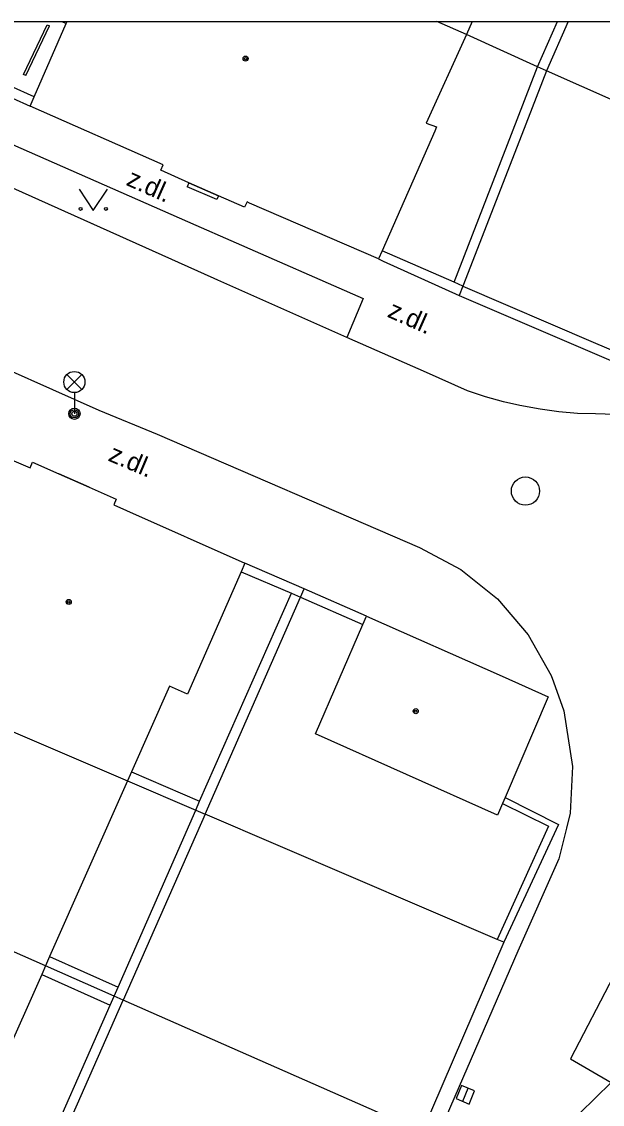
# Model space of a CAD drawing. Extents: x -596024 to -594475, y -1163820 to -1161957.
# Drawn here: x -595789.83 to -595769.25, y -1161995.26 to -1161956.88 of the extents above; entities that cross this region are included whole.
import ezdxf

# ---------------------------------------------------------------- set-up
doc = ezdxf.new("R2010")
doc.units = 0
for name, color, linetype in [('Level 10', 7, 'Continuous'), ('Level 11', 7, 'Continuous'), ('Level 24', 7, 'Continuous'), ('Level 27', 7, 'Continuous'), ('Level 33', 7, 'Continuous'), ('Level 36', 7, 'Continuous'), ('Level 39', 7, 'Continuous'), ('Level 40', 7, 'Continuous'), ('Level 5', 7, 'Continuous'), ('Level 6', 7, 'Continuous'), ('Level 7', 7, 'Continuous'), ('Vrstva 63', 7, 'Continuous')]:
    doc.layers.add(name, color=color, linetype=linetype)

msp = doc.modelspace()

# ---------------------------------------------------------------- linework, layer by layer
at = {"layer": 'Level 10'}
for points in [[(-595778.3, -1161968.07), (-595782.87, -1161966.04), (-595783, -1161965.98), (-595791.65, -1161962.11), (-595794.13, -1161961)], [(-595762.24, -1161966.6), (-595762.83, -1161967.41), (-595763.51, -1161968.15), (-595764.26, -1161968.82), (-595764.62, -1161969.09), (-595765.07, -1161969.4), (-595765.26, -1161969.51), (-595765.94, -1161969.89), (-595766.86, -1161970.3), (-595767.82, -1161970.6), (-595768.8, -1161970.8), (-595769.487, -1161970.784), (-595770.13, -1161970.77), (-595770.79, -1161970.71), (-595771.45, -1161970.62), (-595772.17, -1161970.49), (-595772.75, -1161970.36), (-595773.39, -1161970.18), (-595774.02, -1161969.97)], [(-595793.8, -1161967.77), (-595793.74, -1161967.69), (-595793.68, -1161967.72), (-595787.1, -1161970.65)], [(-595774.02, -1161969.97), (-595775.48, -1161969.32), (-595778.3, -1161968.07)], [(-595787.1, -1161970.65), (-595785.026, -1161971.499), (-595775.73, -1161975.52)], [(-595775.73, -1161975.52), (-595774.26, -1161976.3), (-595772.96, -1161977.34), (-595771.88, -1161978.61), (-595771.06, -1161980.06), (-595770.979, -1161980.285), (-595770.61, -1161981.31), (-595770.3, -1161983.28), (-595770.39, -1161984.94), (-595770.52, -1161985.47), (-595770.79, -1161986.56)], [(-595770.79, -1161986.56), (-595772.24, -1161989.83), (-595779.32, -1162006.16), (-595780.56, -1162009.01), (-595812.12, -1162081.69)], [(-595770.04, -1161995.57), (-595768.93, -1161994.48)]]:
    msp.add_lwpolyline(points, dxfattribs=at)
at = {"layer": 'Level 11'}
for p, q in [((-595771.54, -1161958.48), (-595770.832, -1161956.88)), ((-595770.451, -1161956.88), (-595771.22, -1161958.62))]:
    msp.add_line(p, q, dxfattribs=at)
for points in [[(-595774.5, -1161966.12), (-595772.464, -1161960.865), (-595771.54, -1161958.48)], [(-595771.22, -1161958.62), (-595772.098, -1161960.878), (-595774.19, -1161966.26)], [(-595790.76, -1161960.98), (-595783.65, -1161964.09)], [(-595783.9, -1161962.59), (-595783.96, -1161962.73)], [(-595782.91, -1161963.18), (-595783.96, -1161962.73)], [(-595782.85, -1161963.05), (-595782.91, -1161963.18)], [(-595783.65, -1161964.09), (-595782.411, -1161964.642), (-595777.72, -1161966.69), (-595778.3, -1161968.07)], [(-595774.19, -1161966.26), (-595774.32, -1161966.59)], [(-595783.52, -1161984.51), (-595780.27, -1161977.14)], [(-595779.95, -1161977.28), (-595779.82, -1161976.98)], [(-595783.33, -1161984.97), (-595779.95, -1161977.28)], [(-595785.94, -1161983.47), (-595783.52, -1161984.51)], [(-595786.08, -1161983.79), (-595783.66, -1161984.83)], [(-595786.41, -1161991.1), (-595783.66, -1161984.83)], [(-595783.66, -1161984.83), (-595783.52, -1161984.51)], [(-595783.66, -1161984.83), (-595783.33, -1161984.97)], [(-595783.33, -1161984.97), (-595786.23, -1161991.56)], [(-595772.97, -1161989.41), (-595783.33, -1161984.97)], [(-595764.12, -1161985.41), (-595766.84, -1161991.56), (-595768.85, -1161990.72), (-595770.37, -1161993.64), (-595768.93, -1161994.48)], [(-595772.74, -1161989.51), (-595772.97, -1161989.41)], [(-595788.84, -1161990.02), (-595786.41, -1161991.1)], [(-595786.55, -1161991.42), (-595788.99, -1161990.35)], [(-595789.12, -1161990.65), (-595786.69, -1161991.74)], [(-595786.55, -1161991.42), (-595786.41, -1161991.1)], [(-595789.4, -1161997.89), (-595786.69, -1161991.74)], [(-595789.08, -1161998.03), (-595786.23, -1161991.56)], [(-595786.69, -1161991.74), (-595786.55, -1161991.42)], [(-595786.23, -1161991.56), (-595786.55, -1161991.42)], [(-595775.63, -1161996.23), (-595786.23, -1161991.56)]]:
    msp.add_lwpolyline(points, dxfattribs=at)
at = {"layer": 'Level 24'}
for points in [[(-595789.77, -1161958.75), (-595788.93, -1161956.99)], [(-595789.68, -1161958.79), (-595788.84, -1161957.03)], [(-595788.93, -1161956.99), (-595788.84, -1161957.03)], [(-595789.68, -1161958.79), (-595789.77, -1161958.75)]]:
    msp.add_lwpolyline(points, dxfattribs=at)
at = {"layer": 'Level 27'}
msp.add_line((-595774.195, -1161995.151), (-595774.005, -1161994.689), dxfattribs=at)
msp.add_lwpolyline([(-595773.964, -1161995.246), (-595773.774, -1161994.784), (-595774.236, -1161994.594), (-595774.426, -1161995.056)], close=True, dxfattribs=at)
msp.add_circle((-595771.97, -1161973.52), 0.5, dxfattribs=at)
at = {"layer": 'Level 33'}
for p, q in [((-595788.225, -1161969.92), (-595787.695, -1161969.39)), ((-595788.225, -1161969.39), (-595787.695, -1161969.92)), ((-595787.96, -1161970.03), (-595787.96, -1161970.78))]:
    msp.add_line(p, q, dxfattribs=at)
for centre, radius in [((-595787.96, -1161969.655), 0.375), ((-595787.96, -1161970.78), 0.2), ((-595787.96, -1161970.78), 0.145), ((-595787.96, -1161970.78), 0.0876)]:
    msp.add_circle(centre, radius, dxfattribs=at)
at = {"layer": 'Level 36'}
msp.add_lwpolyline([(-595787.79, -1161962.82), (-595787.29, -1161963.57), (-595786.79, -1161962.82)], dxfattribs=at)
for centre in [(-595787.74, -1161963.52), (-595786.841, -1161963.52)]:
    msp.add_circle(centre, 0.05, dxfattribs=at)
at = {"layer": 'Level 39'}
for centre, radius in [((-595781.89, -1161958.19), 0.09), ((-595781.89, -1161958.19), 0.0398), ((-595788.16, -1161977.45), 0.09), ((-595788.16, -1161977.45), 0.0398), ((-595775.86, -1161981.32), 0.09), ((-595775.86, -1161981.32), 0.0398)]:
    msp.add_circle(centre, radius, dxfattribs=at)
at = {"layer": 'Level 5'}
for p, q in [((-595788.25, -1161956.95), (-595788.219, -1161956.88)), ((-595774.06, -1161957.33), (-595775.116, -1161956.88)), ((-595773.856, -1161956.88), (-595774.06, -1161957.33))]:
    msp.add_line(p, q, dxfattribs=at)
for points in [[(-595789.39, -1161959.54), (-595788.25, -1161956.95)], [(-595774.06, -1161957.33), (-595775.49, -1161960.48)], [(-595789.53, -1161959.87), (-595789.39, -1161959.54)], [(-595784.81, -1161961.96), (-595789.53, -1161959.87)], [(-595775.12, -1161960.61), (-595775.18, -1161960.76), (-595777.05, -1161965)], [(-595775.49, -1161960.48), (-595775.12, -1161960.61)], [(-595784.9, -1161962.15), (-595784.81, -1161961.96)], [(-595781.93, -1161963.46), (-595782.85, -1161963.05), (-595783.9, -1161962.59), (-595784.9, -1161962.15)], [(-595781.84, -1161963.27), (-595781.93, -1161963.46)], [(-595777.18, -1161965.29), (-595781.75, -1161963.31), (-595781.84, -1161963.27)], [(-595777.05, -1161965), (-595777.18, -1161965.29)], [(-595794.3, -1161970.65), (-595789.53, -1161972.7)], [(-595789.53, -1161972.7), (-595789.44, -1161972.5)], [(-595789.44, -1161972.5), (-595788.51, -1161972.91)], [(-595788.51, -1161972.91), (-595787.44, -1161973.38)], [(-595787.44, -1161973.38), (-595786.48, -1161973.81)], [(-595786.48, -1161973.81), (-595786.56, -1161974.01)], [(-595786.56, -1161974.01), (-595786.11, -1161974.21), (-595781.92, -1161976.08)], [(-595782.05, -1161976.38), (-595783.95, -1161980.72)], [(-595781.92, -1161976.08), (-595782.05, -1161976.38)], [(-595779.41, -1161982.13), (-595777.73, -1161978.25)], [(-595777.73, -1161978.25), (-595777.6, -1161977.95)], [(-595777.6, -1161977.95), (-595772.8, -1161980.08)], [(-595797.67, -1161978.83), (-595786.08, -1161983.79)], [(-595772.8, -1161980.08), (-595771.17, -1161980.81)], [(-595784.59, -1161980.43), (-595785.94, -1161983.47)], [(-595783.95, -1161980.72), (-595784.59, -1161980.43)], [(-595771.17, -1161980.81), (-595772.69, -1161984.38)], [(-595772.96, -1161985.01), (-595779.41, -1161982.13)], [(-595785.94, -1161983.47), (-595786.08, -1161983.79)], [(-595786.08, -1161983.79), (-595788.84, -1161990.02)], [(-595772.69, -1161984.38), (-595772.78, -1161984.6)], [(-595772.78, -1161984.6), (-595772.96, -1161985.01)], [(-595788.99, -1161990.35), (-595800.67, -1161985.2)], [(-595788.84, -1161990.02), (-595788.99, -1161990.35)], [(-595788.99, -1161990.35), (-595789.12, -1161990.65)], [(-595789.12, -1161990.65), (-595791.84, -1161996.77)]]:
    msp.add_lwpolyline(points, dxfattribs=at)
at = {"layer": 'Level 6'}
for points in [[(-595783.9, -1161962.59), (-595782.85, -1161963.05)], [(-595787.44, -1161973.38), (-595788.51, -1161972.91)]]:
    msp.add_lwpolyline(points, dxfattribs=at)
at = {"layer": 'Level 7'}
msp.add_line((-595788.404, -1161956.88), (-595788.25, -1161956.95), dxfattribs=at)
for points in [[(-595771.54, -1161958.48), (-595774.06, -1161957.33)], [(-595789.39, -1161959.54), (-595790.23, -1161959.17), (-595792.9, -1161957.98), (-595793.1, -1161957.89)], [(-595793.27, -1161958.22), (-595792.8, -1161958.43), (-595790.16, -1161959.59), (-595789.53, -1161959.87)], [(-595771.22, -1161958.62), (-595771.54, -1161958.48)], [(-595767.36, -1161960.34), (-595771.22, -1161958.62)], [(-595762.11, -1161962.53), (-595765.15, -1161968.28), (-595766.81, -1161969.42), (-595769.56, -1161968.25)], [(-595769.28, -1161968.75), (-595766.85, -1161969.79), (-595764.9, -1161968.44), (-595761.79, -1161962.66)], [(-595774.5, -1161966.12), (-595777.05, -1161965)], [(-595777.18, -1161965.29), (-595777.01, -1161965.37), (-595774.32, -1161966.59)], [(-595774.19, -1161966.26), (-595774.5, -1161966.12)], [(-595774.18, -1161966.27), (-595774.19, -1161966.26)], [(-595769.56, -1161968.25), (-595774.18, -1161966.27)], [(-595774.32, -1161966.59), (-595769.28, -1161968.75)], [(-595782.05, -1161976.38), (-595780.27, -1161977.14)], [(-595779.82, -1161976.98), (-595781.92, -1161976.08)], [(-595780.27, -1161977.14), (-595779.95, -1161977.28)], [(-595777.6, -1161977.95), (-595779.82, -1161976.98)], [(-595779.95, -1161977.28), (-595777.73, -1161978.25)], [(-595772.69, -1161984.38), (-595770.8, -1161985.34), (-595772.74, -1161989.51)], [(-595772.78, -1161984.6), (-595771.15, -1161985.4), (-595772.97, -1161989.41)], [(-595772.74, -1161989.51), (-595775.63, -1161996.23)]]:
    msp.add_lwpolyline(points, dxfattribs=at)
at = {"layer": 'Vrstva 63'}
msp.add_lwpolyline([(-594475.47, -1163820.23), (-596024.42, -1163820.23), (-596024.42, -1161956.88), (-594475.47, -1161956.88)], close=True, dxfattribs=at)

# ---------------------------------------------------------------- texts
at = {"layer": 'Level 40'}
for rotation, p in [(336.0124, (-595786.16, -1161962.66)), (336, (-595776.9, -1161967.33)), (337, (-595786.8, -1161972.43))]:
    msp.add_text('z.dl.', height=0.65, rotation=rotation, dxfattribs=at).set_placement(p)

doc.saveas('drawing.dxf')
